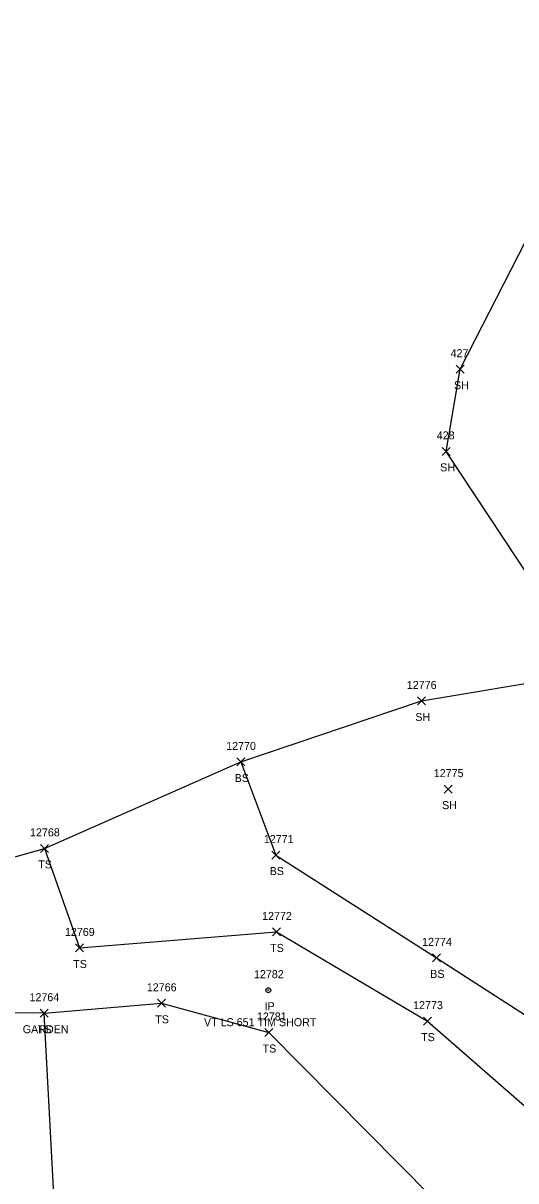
# Model space of a CAD drawing. Extents: x 1482574 to 1485769, y 580696 to 595649.
# Drawn here: x 1483428.4 to 1483551.5, y 584271.3 to 584560.7 of the extents above; entities that cross this region are included whole.
import ezdxf

# ---------------------------------------------------------------- set-up
doc = ezdxf.new("R2010")
doc.units = 0
for name, color, linetype in [('L_A', 7, 'Continuous'), ('L_I', 7, 'Continuous'), ('L_TIC', 7, 'Continuous'), ('LAPB', 7, 'Continuous'), ('LELB', 7, 'Continuous'), ('LSOGP', 7, 'Continuous'), ('M_A', 7, 'Continuous'), ('M_C', 7, 'Continuous'), ('M_I', 7, 'Continuous'), ('MPIR', 7, 'Continuous')]:
    doc.layers.add(name, color=color, linetype=linetype)

msp = doc.modelspace()

# ---------------------------------------------------------------- linework, layer by layer
at = {"layer": 'L_TIC'}
for points in [[(1483536.53, 584473.23), (1483538.53, 584475.23)], [(1483538.53, 584473.23), (1483536.53, 584475.23)], [(1483533.08, 584452.69), (1483535.08, 584454.69)], [(1483535.08, 584452.69), (1483533.08, 584454.69)], [(1483526.86, 584390.3), (1483528.86, 584392.3)], [(1483528.86, 584390.3), (1483526.86, 584392.3)], [(1483481.76, 584375.05), (1483483.76, 584377.05)], [(1483483.76, 584375.05), (1483481.76, 584377.05)], [(1483533.55, 584368.26), (1483535.55, 584370.26)], [(1483535.55, 584368.26), (1483533.55, 584370.26)], [(1483432.71, 584353.46), (1483434.71, 584355.46)], [(1483434.71, 584353.46), (1483432.71, 584355.46)], [(1483490.52, 584351.78), (1483492.52, 584353.78)], [(1483492.52, 584351.78), (1483490.52, 584353.78)], [(1483490.66, 584332.57), (1483492.66, 584334.57)], [(1483492.66, 584332.57), (1483490.66, 584334.57)], [(1483441.45, 584328.56), (1483443.45, 584330.56)], [(1483443.45, 584328.56), (1483441.45, 584330.56)], [(1483530.63, 584326.09), (1483532.63, 584328.09)], [(1483532.63, 584326.09), (1483530.63, 584328.09)], [(1483461.95, 584314.73), (1483463.95, 584316.73)], [(1483463.95, 584314.73), (1483461.95, 584316.73)], [(1483432.58, 584312.25), (1483434.58, 584314.25)], [(1483434.58, 584312.25), (1483432.58, 584314.25)], [(1483432.58, 584312.25), (1483434.58, 584314.25)], [(1483434.58, 584312.25), (1483432.58, 584314.25)], [(1483528.39, 584310.27), (1483530.39, 584312.27)], [(1483530.39, 584310.27), (1483528.39, 584312.27)], [(1483488.78, 584307.43), (1483490.78, 584309.43)], [(1483490.78, 584307.43), (1483488.78, 584309.43)]]:
    msp.add_lwpolyline(points, dxfattribs=at)
at = {"layer": 'LAPB'}
msp.add_lwpolyline([(1483341.27, 584315.86), (1483341.25, 584269.75), (1483384.93, 584269.17), (1483388.75, 584220.8), (1483436.41, 584224.72), (1483436.19, 584264.81), (1483433.58, 584313.25), (1483388.77, 584313.39)], dxfattribs=at)
at = {"layer": 'LELB'}
for points in [[(1483482.76, 584376.05), (1483491.52, 584352.78), (1483531.63, 584327.09), (1483558.76, 584309.57)], [(1483433.71, 584354.46), (1483442.45, 584329.56), (1483491.66, 584333.57), (1483529.39, 584311.27), (1483555.53, 584288.46)], [(1483433.58, 584313.25), (1483462.95, 584315.73), (1483489.78, 584308.43), (1483546.78, 584250.75), (1483527.8, 584220.16), (1483481.29, 584211.95), (1483476.71, 584191.35), (1483468.97, 584164.78)]]:
    msp.add_lwpolyline(points, dxfattribs=at)
at = {"layer": 'LSOGP'}
msp.add_lwpolyline([(1483388.16, 584341.61), (1483433.71, 584354.46), (1483482.76, 584376.06), (1483527.86, 584391.3), (1483563.77, 584397.36), (1483558.98, 584416.01), (1483534.08, 584453.69), (1483537.53, 584474.23), (1483553.99, 584506.33), (1483557.39, 584515.17), (1483559.05, 584522.12), (1483560.44, 584528.98), (1483561.86, 584530.76), (1483561.55, 584544.3), (1483564.3, 584587.66), (1483575.13, 584592.43), (1483575.16, 584618.73), (1483575, 584651.74), (1483601.74, 584679.59), (1483603.48, 584697.36), (1483598.5, 584707.5), (1483599.84, 584739.53), (1483601.86, 584774.6)], dxfattribs=at)
at = {"layer": 'MPIR'}
for radius in [0.625, 0.0833]:
    msp.add_circle((1483489.62, 584319.01), radius, dxfattribs=at)

# ---------------------------------------------------------------- texts
at = {"layer": 'L_A'}
for s, p in [('SH', (1483536.01, 584469.23)), ('SH', (1483532.56, 584448.69)), ('SH', (1483526.35, 584386.3)), ('BS', (1483481.2, 584371.05)), ('SH', (1483533.04, 584364.26)), ('TS', (1483432.12, 584349.46)), ('BS', (1483489.96, 584347.78)), ('TS', (1483490.07, 584328.57)), ('TS', (1483440.86, 584324.56)), ('BS', (1483530.08, 584322.09)), ('TS', (1483461.36, 584310.73)), ('GARDEN', (1483428.25, 584308.25)), ('TS', (1483431.99, 584308.25)), ('TS', (1483527.8, 584306.27)), ('TS', (1483488.19, 584303.43))]:
    msp.add_text(s, height=2, dxfattribs=at).set_placement(p)
at = {"layer": 'L_I'}
for s, p in [('427', (1483535.16, 584477.23)), ('428', (1483531.71, 584456.69)), ('12776', (1483524.22, 584394.3)), ('12770', (1483479.08, 584379.05)), ('12775', (1483530.96, 584372.26)), ('12768', (1483430.07, 584357.46)), ('12771', (1483488.49, 584355.78)), ('12772', (1483488.07, 584336.57)), ('12769', (1483438.8, 584332.56)), ('12774', (1483528.04, 584330.09)), ('12766', (1483459.26, 584318.73)), ('12764', (1483429.94, 584316.25)), ('12764', (1483429.94, 584316.25)), ('12773', (1483525.8, 584314.27)), ('12781', (1483486.76, 584311.43))]:
    msp.add_text(s, height=2, dxfattribs=at).set_placement(p)
at = {"layer": 'M_A'}
msp.add_text('IP', height=2, dxfattribs=at).set_placement((1483488.67, 584314.01))
at = {"layer": 'M_C'}
msp.add_text('VT LS 651 TIM SHORT', height=2, dxfattribs=at).set_placement((1483473.54, 584310.01))
at = {"layer": 'M_I'}
msp.add_text('12782', height=2, dxfattribs=at).set_placement((1483486.03, 584322.01))

doc.saveas('drawing.dxf')
